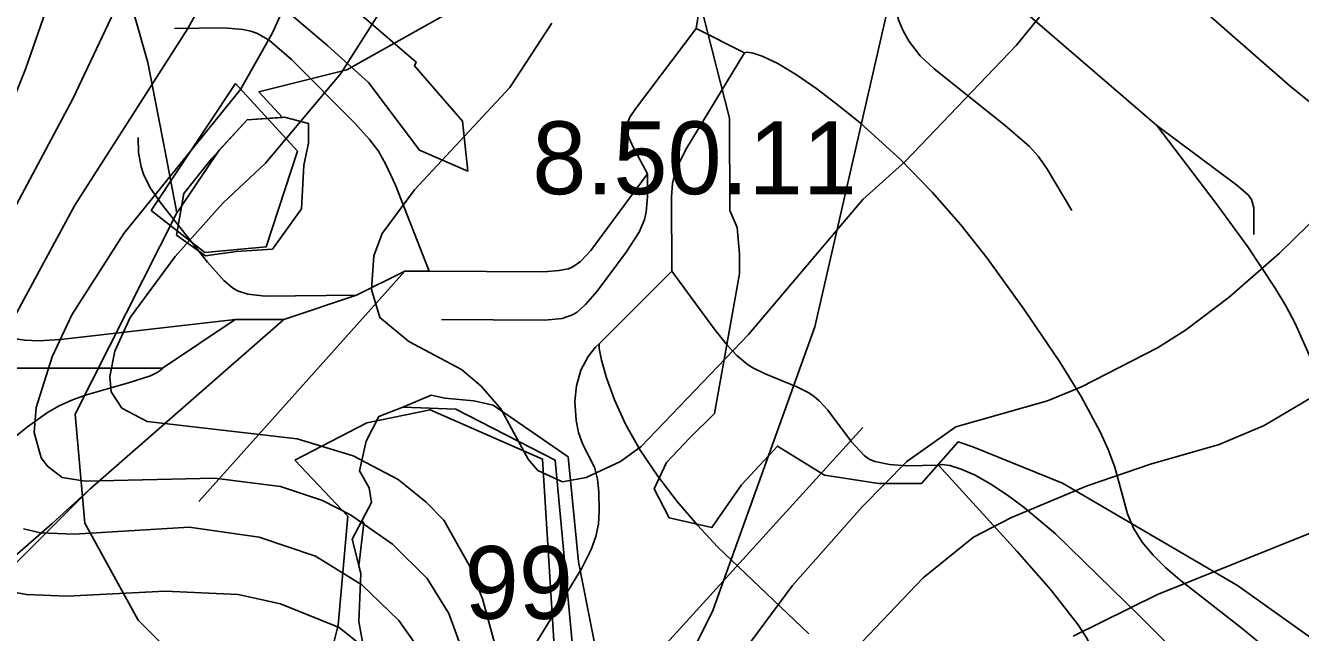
# Model space of a CAD drawing. Extents: x -709584 to -702006, y -1161789 to -1157496.
# Drawn here: x -707705.2 to -707442.4, y -1159851.5 to -1159726.4 of the extents above; entities that cross this region are included whole.
import ezdxf

# ---------------------------------------------------------------- set-up
doc = ezdxf.new("R2010")
doc.units = 0
for name, color, linetype in [('102_obvod PÚ', 7, 'Continuous'), ('120_vrstevnice hlavní', 7, 'Continuous'), ('122_vrstevnice základní', 7, 'Continuous'), ('408_BPEJ_linie', 7, 'Continuous'), ('409_BPEJ_popis', 7, 'Continuous'), ('411_akumulovaný odtok', 7, 'Continuous'), ('419_LPIS PB', 7, 'Continuous')]:
    doc.layers.add(name, color=color, linetype=linetype)

msp = doc.modelspace()

# ---------------------------------------------------------------- linework, layer by layer
at = {"layer": '102_obvod PÚ'}
for points in [[(-707679.32, -1159764.53), (-707661.92, -1159738.36), (-707649.15, -1159752.28), (-707655.59, -1159771.99), (-707668.22, -1159773.17), (-707679.32, -1159764.53)], [(-707679.32, -1159764.53), (-707668.22, -1159773.17), (-707655.59, -1159771.99), (-707649.15, -1159752.28), (-707661.92, -1159738.36), (-707679.32, -1159764.53)], [(-707649.67, -1159816.02), (-707634.82, -1159808.31), (-707621.8, -1159805.6), (-707598.61, -1159815.81), (-707595.58, -1159865.33), (-707601.43, -1159893.62), (-707631.83, -1159887.49), (-707644.6, -1159865.44), (-707640.75, -1159849.99), (-707638.78, -1159827.58), (-707649.67, -1159816.02)], [(-707649.67, -1159816.02), (-707638.78, -1159827.58), (-707640.75, -1159849.99), (-707644.6, -1159865.44), (-707631.83, -1159887.49), (-707601.43, -1159893.62), (-707595.58, -1159865.33), (-707598.61, -1159815.81), (-707621.8, -1159805.6), (-707634.82, -1159808.31), (-707649.67, -1159816.02)]]:
    msp.add_lwpolyline(points, dxfattribs=at)
at = {"layer": '120_vrstevnice hlavní'}
msp.add_lwpolyline([(-707705.48, -1159614.47), (-707699.4, -1159630.67), (-707694.19, -1159650.92), (-707692.75, -1159659.02), (-707691.59, -1159675.22), (-707693.18, -1159690.26), (-707696.94, -1159709.06), (-707699.98, -1159720.35), (-707705.19, -1159735.39), (-707712.85, -1159754.19)], dxfattribs=at)
at = {"layer": '122_vrstevnice základní'}
for points in [[(-707717.77, -1159560.37), (-707698.1, -1159597.69), (-707689.42, -1159617.94), (-707681.75, -1159642.24), (-707677.56, -1159660.47), (-707676.11, -1159672.61), (-707676.11, -1159680.72), (-707677.7, -1159696.92), (-707679.29, -1159705.02), (-707682.04, -1159713.11), (-707695.49, -1159741.47), (-707716.03, -1159779.94)], [(-707709.24, -1159789.78), (-707695.06, -1159763.45), (-707671.77, -1159727), (-707668.45, -1159720.93), (-707664.98, -1159712.83), (-707661.94, -1159702.7), (-707660.64, -1159692.58), (-707660.78, -1159682.16), (-707661.79, -1159672.47), (-707664.83, -1159657.28), (-707668.88, -1159641.66), (-707674.52, -1159626.04), (-707681.9, -1159610.42), (-707693.76, -1159587.85), (-707708.22, -1159558.35)], [(-707523.51, -1159816.25), (-707513.43, -1159809.15), (-707494.52, -1159803.77), (-707487.5, -1159800.91), (-707471.88, -1159792.81), (-707466.09, -1159789.2), (-707457.12, -1159782.4), (-707446.71, -1159773.29), (-707414.16, -1159741.47), (-707398.11, -1159731.2), (-707392.36, -1159730.25), (-707384.46, -1159721.22), (-707370.05, -1159713.69), (-707348.35, -1159706.03), (-707332.73, -1159702.7), (-707325.64, -1159702.41), (-707299.6, -1159715.43)], [(-707651.23, -1159720.93), (-707654.27, -1159727.87), (-707660.93, -1159739.58), (-707684.94, -1159769.24), (-707695.64, -1159786.02), (-707699.69, -1159794.7), (-707703.02, -1159805.11), (-707703.45, -1159810.32), (-707702, -1159815.52), (-707700.7, -1159817.26), (-707697.66, -1159819.57), (-707692.89, -1159820.3), (-707666.28, -1159819.72), (-707652.68, -1159821.45), (-707644, -1159824.35), (-707638.22, -1159827.24), (-707629.54, -1159833.31), (-707622.45, -1159840.4), (-707617.96, -1159847.64), (-707614.78, -1159856.31)], [(-707632.29, -1159723.82), (-707640.24, -1159736.26), (-707655.72, -1159754.77), (-707664.54, -1159763.02), (-707674.38, -1159774.01), (-707683.63, -1159786.59), (-707686.82, -1159793.54), (-707687.83, -1159798.75), (-707687.54, -1159801.93), (-707685.37, -1159805.25), (-707680.16, -1159808), (-707649.21, -1159811.62), (-707637.64, -1159815.09), (-707628.38, -1159820.01), (-707622.59, -1159824.64), (-707618.98, -1159828.4), (-707613.77, -1159837.65), (-707611.02, -1159844.6), (-707606.48, -1159861.23)], [(-707596.75, -1159725.88), (-707605.38, -1159739.15), (-707625.05, -1159760.27), (-707631.71, -1159769.24), (-707633.44, -1159773.87), (-707633.88, -1159780.81), (-707632.14, -1159786.59), (-707626.21, -1159791.51), (-707615.36, -1159797.3), (-707611.31, -1159800.77), (-707607.26, -1159805.4), (-707601.62, -1159815.81), (-707599.59, -1159818.13), (-707594.53, -1159820.44), (-707589.62, -1159819.57), (-707582.53, -1159816.25), (-707578.33, -1159813.21), (-707556.2, -1159790.07), (-707532.62, -1159762.29), (-707523.8, -1159754.34), (-707500.95, -1159730.47), (-707495.74, -1159724.11)], [(-707204.02, -1159773.97), (-707300.36, -1159730.84), (-707318.76, -1159735.25), (-707335.62, -1159741.18), (-707348.45, -1159746.06), (-707354.57, -1159747.84), (-707363.78, -1159757.71), (-707368.05, -1159759.03), (-707375.64, -1159762.1), (-707385.09, -1159767.94), (-707396.66, -1159774.88), (-707433.69, -1159799.32), (-707449.89, -1159808.87), (-707459.15, -1159812.78), (-707473.32, -1159816.82), (-707486.34, -1159821.31), (-707501.96, -1159827.82), (-707509.77, -1159831.87), (-707520.19, -1159840.26), (-707535.66, -1159856.46)], [(-707489.23, -1159852.26), (-707471.87, -1159843.73), (-707431.66, -1159827.53), (-707410.83, -1159817.4), (-707388.42, -1159803.95), (-707354.42, -1159787.46), (-707345.6, -1159783.99), (-707337.84, -1159781.42), (-707329.71, -1159772.38), (-707323.17, -1159772.39), (-707316.82, -1159771.55), (-707309.87, -1159771.12), (-707282.1, -1159765.19)], [(-707588.89, -1159871.21), (-707532.62, -1159809.3)], [(-707575.44, -1159880.03), (-707547.09, -1159841.85), (-707532.77, -1159825.65), (-707523.51, -1159816.25)], [(-707623.9, -1159855.16), (-707628.23, -1159849.08), (-707635.9, -1159841.7), (-707645.45, -1159835.77), (-707657.02, -1159831.87), (-707671.48, -1159829.84), (-707695.21, -1159831.29), (-707702.15, -1159831), (-707705.62, -1159830.13)], [(-707710.25, -1159842.72), (-707705.04, -1159843.73), (-707696.65, -1159844.02), (-707676.4, -1159843.01), (-707661.36, -1159843.73), (-707652.68, -1159845.61), (-707640.53, -1159850.53), (-707635.32, -1159854.72)]]:
    msp.add_lwpolyline(points, dxfattribs=at)
at = {"layer": '408_BPEJ_linie'}
for points in [[(-707674, -1159765), (-707676.5, -1159752), (-707680, -1159734), (-707700.5, -1159662), (-707723, -1159612.5), (-707774, -1159527), (-707827, -1159459.5), (-707852, -1159419), (-707870, -1159378.5), (-707876.5, -1159346.5), (-707877.8, -1159340.96)], [(-707615, -1159376), (-707619, -1159392), (-707615.5, -1159413.5), (-707587, -1159467), (-707579, -1159485.5), (-707567.5, -1159526), (-707552, -1159602.5), (-707554.5, -1159629.5), (-707569, -1159667.5), (-707586, -1159692.5), (-707610.5, -1159719.5), (-707639, -1159735.5), (-707657.09, -1159740.04), (-707652.26, -1159745.33), (-707659.5, -1159745.8), (-707665.28, -1159752.12), (-707673.05, -1159763.6), (-707674, -1159765)], [(-707595, -1159883.5), (-707577, -1159871.5), (-707569.5, -1159859), (-707563.5, -1159847), (-707542.5, -1159788.5), (-707509.5, -1159644.5), (-707506.5, -1159599.5), (-707514.5, -1159527.5), (-707524, -1159491.5), (-707528, -1159456), (-707533.74, -1159446.6)], [(-707674, -1159765), (-707695, -1159806.5), (-707693, -1159829), (-707682, -1159849), (-707663, -1159868), (-707630, -1159885)], [(-707630, -1159885), (-707637.75, -1159872.21), (-707633.8, -1159864.2), (-707636.5, -1159849.3), (-707636.1, -1159839.4), (-707636.5, -1159837.78), (-707635.5, -1159829), (-707635.86, -1159828.51), (-707633.86, -1159824.74), (-707634.36, -1159821.72), (-707636.36, -1159818.21), (-707635, -1159812.1), (-707632.4, -1159807), (-707627.4, -1159805.1), (-707627.39, -1159805.1), (-707616.5, -1159805.5), (-707596, -1159816), (-707592, -1159859.5), (-707595, -1159883.5)]]:
    msp.add_lwpolyline(points, dxfattribs=at)
at = {"layer": '411_akumulovaný odtok'}
for p, q in [((-707556.99, -1159732), (-707566.99, -1159727)), ((-707669.49, -1159824.5), (-707626.99, -1159777)), ((-707636.99, -1159782), (-707626.99, -1159777)), ((-707626.99, -1159777), (-707621.99, -1159777)), ((-707586.99, -1159792), (-707571.99, -1159777)), ((-707651.99, -1159787), (-707636.99, -1159782)), ((-707691.99, -1159822), (-707651.99, -1159787)), ((-707676.99, -1159797), (-707661.99, -1159787)), ((-707661.99, -1159787), (-707651.99, -1159787)), ((-707711.99, -1159797), (-707676.99, -1159797)), ((-707706.99, -1159837), (-707691.99, -1159822))]:
    msp.add_line(p, q, dxfattribs=at)
for points in [[(-707566.99, -1159727), (-707563.28, -1159703.83), (-707562.51, -1159700.5), (-707561.73, -1159698.46), (-707561.2, -1159697.54), (-707560.54, -1159696.71), (-707558.93, -1159695.24), (-707556.13, -1159693.31), (-707536.99, -1159682)], [(-707489.49, -1159764.5), (-707494.65, -1159755.9), (-707496.48, -1159753.32), (-707498.24, -1159751.35), (-707503.23, -1159747), (-707517.89, -1159735.34), (-707520.78, -1159732.63), (-707523.06, -1159729.69), (-707524.24, -1159727.59), (-707525.2, -1159725.42), (-707525.8, -1159723.1), (-707525.81, -1159721.73), (-707525.59, -1159720.28), (-707524.65, -1159717.31), (-707523.43, -1159714.65), (-707521.99, -1159712)], [(-707471.99, -1159747), (-707500.51, -1159722.48), (-707505.21, -1159718.7), (-707507.2, -1159717.39), (-707510.45, -1159715.84), (-707521.99, -1159712)], [(-707674.49, -1159727), (-707664.3, -1159726.85), (-707660.39, -1159727.19), (-707658.79, -1159727.54), (-707657.41, -1159728.04), (-707654.93, -1159729.5), (-707650.4, -1159733.42), (-707637.36, -1159746.51), (-707634.3, -1159749.91), (-707632.48, -1159752.32), (-707630.92, -1159755.01), (-707628.94, -1159759.28), (-707621.99, -1159777)], [(-707576.99, -1159757), (-707579.94, -1159751.46), (-707580.83, -1159749.5), (-707581.29, -1159747.66), (-707581.15, -1159746.47), (-707580.63, -1159745.3), (-707579.5, -1159743.57), (-707566.99, -1159727)], [(-707571.99, -1159777), (-707572.07, -1159761.74), (-707571.87, -1159758.94), (-707571.21, -1159756.25), (-707569.06, -1159751.98), (-707556.99, -1159732)], [(-707443.9, -1159859.36), (-707454.38, -1159850.72), (-707467.25, -1159840.65), (-707470.11, -1159838.18), (-707472.72, -1159835.61), (-707474.99, -1159832.91), (-707476.79, -1159830.02), (-707478.01, -1159827.06), (-707480.66, -1159817.42), (-707482.01, -1159813.78), (-707483.66, -1159810.15), (-707487.6, -1159802.91), (-707492.08, -1159795.68), (-707499.33, -1159784.92), (-707506.99, -1159774.33), (-707512.39, -1159767.49), (-707518.33, -1159760.74), (-707524.83, -1159754.02), (-707533.11, -1159746.54), (-707537.6, -1159742.86), (-707542.06, -1159739.46), (-707546.31, -1159736.52), (-707550.15, -1159734.22), (-707553.38, -1159732.68), (-707555.22, -1159732.07), (-707556.47, -1159731.86), (-707556.99, -1159732)], [(-707451.99, -1159769.5), (-707451.98, -1159763.98), (-707452.47, -1159762.24), (-707453.16, -1159761.31), (-707455.52, -1159759.28), (-707471.99, -1159747)], [(-707403.69, -1159855.35), (-707412.46, -1159846.84), (-707417.97, -1159840.82), (-707423.01, -1159834.47), (-707425.25, -1159831.12), (-707427.32, -1159827.45), (-707429.17, -1159823.64), (-707432.45, -1159815.76), (-707439.99, -1159795.65), (-707443.46, -1159787.84), (-707445.4, -1159784.2), (-707447.59, -1159780.51), (-707453.27, -1159772.03), (-707459.74, -1159763.11), (-707471.99, -1159747)], [(-707681.99, -1159749.5), (-707681.91, -1159752.6), (-707681.39, -1159755.49), (-707680.88, -1159757.01), (-707679.51, -1159759.83), (-707677.22, -1159763.05), (-707667.67, -1159775.16), (-707664.35, -1159778.93), (-707662.53, -1159780.47), (-707661.53, -1159781.06), (-707659.38, -1159781.77), (-707655.82, -1159782.17), (-707636.99, -1159782)], [(-707621.99, -1159777), (-707598.35, -1159777.14), (-707595.24, -1159776.93), (-707593.3, -1159776.53), (-707592.4, -1159776.17), (-707590.79, -1159775.05), (-707588.66, -1159772.78), (-707576.99, -1159757)], [(-707619.49, -1159787), (-707598.16, -1159787.16), (-707594.6, -1159786.77), (-707592.45, -1159786.06), (-707591.49, -1159785.47), (-707589.75, -1159783.94), (-707587.38, -1159781.17), (-707581.4, -1159773.11), (-707578.68, -1159768.98), (-707577.64, -1159766.41), (-707577.3, -1159764.88), (-707576.97, -1159761.71), (-707576.99, -1159757)], [(-707734.49, -1159774.5), (-707713.57, -1159788), (-707709.55, -1159790.11), (-707706.77, -1159791.05), (-707705.36, -1159791.29), (-707702.47, -1159791.42), (-707698.02, -1159791.15), (-707661.99, -1159787)], [(-707516.99, -1159817), (-707523.61, -1159817.15), (-707527.1, -1159816.93), (-707530.15, -1159816.3), (-707531.3, -1159815.77), (-707532.31, -1159815.06), (-707534.94, -1159812.21), (-707539.82, -1159805.69), (-707541.64, -1159803.74), (-707542.64, -1159802.89), (-707543.77, -1159802.13), (-707546.23, -1159800.86), (-707552.76, -1159798.19), (-707555.26, -1159796.97), (-707556.43, -1159796.24), (-707558.59, -1159794.43), (-707560.53, -1159792.33), (-707563.26, -1159788.91), (-707571.99, -1159777)], [(-707601.99, -1159857), (-707590.56, -1159838.27), (-707588.59, -1159834.43), (-707587.62, -1159831.77), (-707587.13, -1159829.18), (-707586.93, -1159826.53), (-707587.01, -1159822.54), (-707587.31, -1159819.94), (-707587.95, -1159817.46), (-707590.31, -1159812.74), (-707591.23, -1159810.33), (-707591.72, -1159807.8), (-707591.96, -1159803.83), (-707591.61, -1159800.7), (-707590.71, -1159797.45), (-707589.26, -1159794.62), (-707587.73, -1159792.68), (-707586.99, -1159792)], [(-707543.72, -1159851.82), (-707562.55, -1159833.85), (-707566.69, -1159829.43), (-707570.88, -1159824.53), (-707574.88, -1159819.3), (-707578.5, -1159813.92), (-707581.52, -1159808.56), (-707583.79, -1159803.53), (-707585.42, -1159799.04), (-707586.46, -1159795.41), (-707586.97, -1159792.97), (-707586.99, -1159792)], [(-707716.94, -1159818.83), (-707704.83, -1159809.15), (-707700.68, -1159806.2), (-707698.29, -1159804.82), (-707695.54, -1159803.54), (-707692.66, -1159802.5), (-707683.96, -1159800.05), (-707679.48, -1159798.59), (-707678.07, -1159797.92), (-707677.22, -1159797.37), (-707676.99, -1159797)], [(-707461.21, -1159862.53), (-707475.56, -1159848.09), (-707492.86, -1159831.19), (-707499.35, -1159825.78), (-707502.81, -1159823.22), (-707506.22, -1159820.96), (-707509.46, -1159819.12), (-707512.36, -1159817.83), (-707514.7, -1159817.12), (-707516.32, -1159816.87), (-707516.99, -1159817)], [(-707451.99, -1159952), (-707464.3, -1159937.8), (-707471.38, -1159929.01), (-707474.74, -1159924.05), (-707476.19, -1159921.49), (-707477.3, -1159919.17), (-707479.13, -1159914.36), (-707480.5, -1159909.38), (-707481, -1159906.85), (-707481.67, -1159900.71), (-707481.91, -1159894.49), (-707481.97, -1159872.6), (-707482.3, -1159866.48), (-707482.65, -1159863.49), (-707483.19, -1159860.57), (-707484, -1159857.75), (-707485.16, -1159855.06), (-707486.59, -1159852.47), (-707488.22, -1159849.96), (-707493.88, -1159842.71), (-707500.8, -1159834.84), (-707516.99, -1159817)], [(-707707.42, -1159835.81), (-707699.7, -1159829.06), (-707691.99, -1159822)]]:
    msp.add_lwpolyline(points, dxfattribs=at)
at = {"layer": '419_LPIS PB'}
for points in [[(-707709.43, -1159673.31), (-707678.4, -1159700.42), (-707642.86, -1159730.55), (-707634.5, -1159738.1), (-707624, -1159752.1), (-707614, -1159756.4), (-707615.1, -1159746.1), (-707625, -1159734.7), (-707624.71, -1159733.93), (-707660.25, -1159703.3), (-707697.8, -1159669.14), (-707718.33, -1159642.02)], [(-707413.5, -1159764.01), (-707444.54, -1159738.9), (-707476.57, -1159710.78)], [(-707565.5, -1159724.2), (-707560.1, -1159745.5), (-707560.01, -1159764.51), (-707558.51, -1159768.03), (-707558.01, -1159773.55), (-707558.01, -1159777.57), (-707563.2, -1159806.4), (-707568.3, -1159811.4), (-707573.1, -1159816.5), (-707575.6, -1159821.9), (-707572.5, -1159827.9), (-707563.7, -1159829.9), (-707557.6, -1159821.1), (-707550.2, -1159813.1), (-707540.5, -1159819.1), (-707529.3, -1159820.8), (-707520.5, -1159820.8), (-707512.96, -1159812.22), (-707509.96, -1159813.22), (-707491.44, -1159820.75), (-707455.4, -1159841.84), (-707427.87, -1159861.43)], [(-707587.2, -1159857.2), (-707591.21, -1159836.97), (-707593.32, -1159815.34), (-707608.83, -1159804.65), (-707612.8, -1159803.8), (-707618.8, -1159803.2), (-707621.6, -1159802.6), (-707627.4, -1159805.1), (-707632.4, -1159807), (-707635, -1159812.1), (-707636.36, -1159818.21), (-707634.36, -1159821.72), (-707633.86, -1159824.74), (-707637.86, -1159832.27), (-707636.1, -1159839.4), (-707636.5, -1159849.3), (-707633.8, -1159864.2)]]:
    msp.add_lwpolyline(points, dxfattribs=at)
msp.add_lwpolyline([(-707674.1, -1159769.6), (-707668.1, -1159773.9), (-707661.8, -1159773), (-707654.3, -1159772.5), (-707648.3, -1159764.2), (-707647.86, -1159755.16), (-707646.86, -1159750.64), (-707646.86, -1159746.62), (-707651.8, -1159745.3), (-707659.5, -1159745.8), (-707666.9, -1159753.9), (-707672.6, -1159761)], close=True, dxfattribs=at)

# ---------------------------------------------------------------- texts
at = {"layer": '409_BPEJ_popis'}
for s, p in [('8.50.11', (-707600.75, -1159761.16)), ('99', (-707614.68, -1159848.72))]:
    msp.add_text(s, height=15, dxfattribs=at).set_placement(p)

doc.saveas('drawing.dxf')
